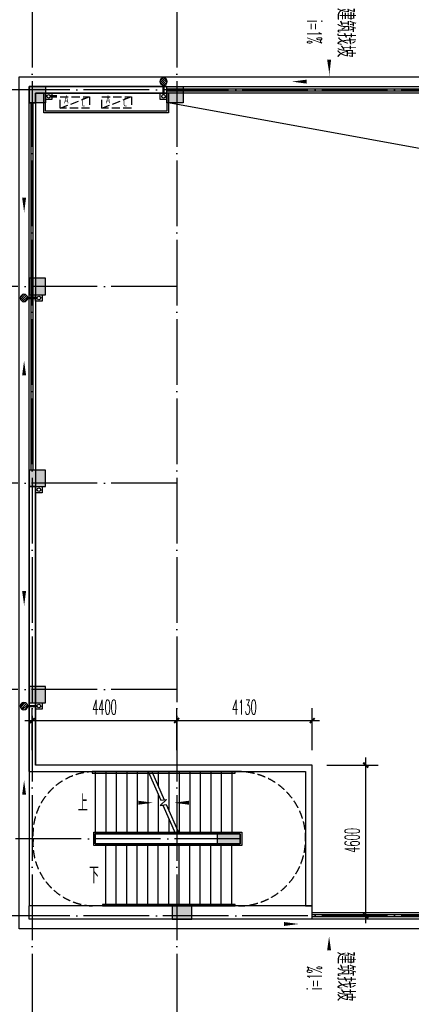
# Model space of a CAD drawing. Extents: x 1779708 to 7299578, y -1121471 to 88434.
# Tile 357 of 656: x 4721933 to 4733866, y -1050643 to -1020604. Entities that reach past the tile are written whole.
import ezdxf

# ---------------------------------------------------------------- set-up
doc = ezdxf.new("R2010")
doc.units = 0
doc.header["$LTSCALE"] = 1000
doc.header["$MEASUREMENT"] = 0
doc.linetypes.add('DASH', pattern=[0.35, 0.25, -0.1])
doc.linetypes.add('DOTE', pattern=[2.4200000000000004, 2, -0.2, 0.02, -0.2])
doc.layers.get('0').update_dxf_attribs({"linetype": 'CONTINUOUS'})
doc.layers.get('Defpoints').update_dxf_attribs({"linetype": 'CONTINUOUS'})
for name, color, linetype in [('11111111111111111111111111111', 50, 'DASH'), ('a-dims', 7, 'CONTINUOUS'), ('DIM_SYMB', 3, 'CONTINUOUS'), ('DIM_污水', 3, 'CONTINUOUS'), ('DOTE', 1, 'DOTE'), ('EQUIP_地漏', 7, 'CONTINUOUS'), ('P_PS_DIM', 1, 'CONTINUOUS'), ('PIPE-雨水', 4, 'CONTINUOUS'), ('PUB_DIM', 3, 'CONTINUOUS'), ('PUB_TEXT', 7, 'CONTINUOUS'), ('STAIR', 2, 'CONTINUOUS'), ('WALL', 255, 'CONTINUOUS'), ('修改', 6, 'CONTINUOUS'), ('墙柱', 2, 'CONTINUOUS'), ('室外构件', 4, 'CONTINUOUS'), ('栏杆', 6, 'CONTINUOUS'), ('空调机位表示', 70, 'CONTINUOUS'), ('立面线2', 30, 'CONTINUOUS')]:
    doc.layers.add(name, color=color, linetype=linetype)
doc.styles.add('_TCH_DIM', font='SIMPLEX.shx', dxfattribs={"width": 0.7, "bigfont": 'GBCBIG.shx'})
doc.styles.add('_TCH_DIM_T3', font='SIMPLEX.shx', dxfattribs={"width": 0.4941176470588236, "bigfont": 'GBCBIG.shx'})
doc.styles.get("Standard").update_dxf_attribs({"font": 'GBENOR', "bigfont": 'GBCBIG'})
doc.dimstyles.new('_TCH_ARCH&&150', dxfattribs={"dimtxt": 446.25, "dimasz": 150, "dimexe": 375, "dimexo": 450, "dimgap": 189.375, "dimtad": 1, "dimdec": 0, "dimzin": 0, "dimdsep": 46, "dimtxsty": '_TCH_DIM_T3', "dimblk": 'ARCHTICK', "dimcen": 0.09, "dimdle": 225, "dimclrt": 7, "dimazin": 2, "dimtfac": 1, "dimtdec": 0, "dimtix": 1, "dimtmove": 2, "dimatfit": 3, "dimfxl": 250, "dimtolj": 1, "dimtzin": 0, "dimarcsym": 0})

# ---------------------------------------------------------------- blocks, each defined once
blk = doc.blocks.new('A$C159220C3')
at = {"layer": 'DOTE'}
for p, q in [((30000.00018952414, 149200.0015517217), (30000.00018952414, 7200.001551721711)), ((34400.00018952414, 149200.0015517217), (34400.00018952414, 7200.001551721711)), ((86800.00018952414, 47300.00155172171), (7200.000189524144, 47300.00155172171)), ((34400.00018952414, 41300.00155172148), (7200.000189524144, 41300.00155172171)), ((34400.00018952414, 35300.00155172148), (7200.000189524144, 35300.00155172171)), ((34400.00018952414, 29000.00155172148), (7200.000189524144, 29000.00155172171)), ((36330.00018952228, 24450.00155172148), (7200.000189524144, 24450.00155172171)), ((86800.00018952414, 22100.00155172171), (7200.000189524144, 22100.00155172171))]:
    blk.add_line(p, q, dxfattribs=at)
blk = doc.blocks.new('A$C606A0922')
at = {"layer": '墙柱'}
h = blk.add_hatch(color=256, dxfattribs=at)
h.paths.add_polyline_path([(24950.00033251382, 86999.99926897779), (25450.00033251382, 86999.99926897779), (25450.00033251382, 87499.99926897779), (24950.00033251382, 87499.99926897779)])
h.paths.add_polyline_path([(66900.00033251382, 125199.9992689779), (67500.00033251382, 125199.9992689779), (67500.00033251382, 124599.9992689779), (66900.00033251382, 124599.9992689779)])
h.paths.add_polyline_path([(16600.00033251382, 125199.9992689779), (17100.00033251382, 125199.9992689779), (17100.00033251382, 124699.9992689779), (16600.00033251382, 124699.9992689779)])
h.paths.add_polyline_path([(27130.00033251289, 122899.9992689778), (27130.00033251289, 122599.9992689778), (26430.00033251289, 122599.9992689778), (26430.00033251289, 122899.9992689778)])
h.paths.add_polyline_path([(54500.00033251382, 137999.9992689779), (55000.00033251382, 137999.9992689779), (55000.00033251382, 137499.9992689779), (54500.00033251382, 137499.9992689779)])
h.paths.add_polyline_path([(16600.00033251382, 86999.99926897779), (17100.00033251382, 86999.99926897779), (17100.00033251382, 87499.99926897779), (16600.00033251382, 87499.99926897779)])
h.paths.add_polyline_path([(42000.00033251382, 96299.99926897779), (42500.00033251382, 96299.99926897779), (42500.00033251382, 96799.99926897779), (42000.00033251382, 96799.99926897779)])
h.paths.add_polyline_path([(58500.00033251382, 105099.9992689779), (59000.00033251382, 105099.9992689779), (59000.00033251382, 105599.9992689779), (58500.00033251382, 105599.9992689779)])
h.paths.add_polyline_path([(13000.00033251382, 93249.99926897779), (13500.00033251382, 93249.99926897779), (13500.00033251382, 93749.99926897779), (13000.00033251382, 93749.99926897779)])
h.paths.add_polyline_path([(66700.00033251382, 100899.9992689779), (67200.00033251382, 100899.9992689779), (67200.00033251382, 101399.9992689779), (66700.00033251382, 101399.9992689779)])
h.paths.add_polyline_path([(20700.00033251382, 118599.9992689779), (21200.00033251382, 118599.9992689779), (21200.00033251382, 118099.9992689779), (20700.00033251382, 118099.9992689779)])
h.paths.add_polyline_path([(20700.00033251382, 111999.9992689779), (21200.00033251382, 111999.9992689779), (21200.00033251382, 111499.9992689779), (20700.00033251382, 111499.9992689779)])
h.paths.add_polyline_path([(13000.00033251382, 106149.9992689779), (13500.00033251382, 106149.9992689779), (13500.00033251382, 105649.9992689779), (13000.00033251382, 105649.9992689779)])
h.paths.add_polyline_path([(20700.00033251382, 99799.9992689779), (21200.00033251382, 99799.9992689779), (21200.00033251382, 100299.9992689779), (20700.00033251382, 100299.9992689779)])
h.paths.add_polyline_path([(13000.00033251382, 86999.99926897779), (13500.00033251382, 86999.99926897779), (13500.00033251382, 87499.99926897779), (13000.00033251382, 87499.99926897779)])
h.paths.add_polyline_path([(74900.00033251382, 125199.9992689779), (75600.00033269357, 125199.9992689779), (75600.00033269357, 124599.9992689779), (74900.00033251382, 124599.9992689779)])
h.paths.add_polyline_path([(54900.00033251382, 113499.9992689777), (54400.00033251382, 113499.9992689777), (54400.00033251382, 112999.9992689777), (54900.00033251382, 112999.9992689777)])
h.paths.add_polyline_path([(74900.00033251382, 96299.9992689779), (75600.00033251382, 96299.9992689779), (75600.00033251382, 96799.9992689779), (74900.00033251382, 96799.9992689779)])
h.paths.add_polyline_path([(500.0003325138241, 93249.9992689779), (1000.000332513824, 93249.9992689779), (1000.000332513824, 93749.9992689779), (500.0003325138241, 93749.9992689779)])
h.paths.add_polyline_path([(500.0003325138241, 106149.9992689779), (1000.000332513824, 106149.9992689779), (1000.000332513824, 105649.9992689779), (500.0003325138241, 105649.9992689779)])
h.paths.add_polyline_path([(8400.000332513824, 125199.9992689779), (8900.000332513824, 125199.9992689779), (8900.000332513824, 124699.9992689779), (8400.000332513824, 124699.9992689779)])
h.paths.add_polyline_path([(66900.00033251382, 113599.9992689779), (67500.00033251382, 113599.9992689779), (67500.00033251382, 112999.9992689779), (66900.00033251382, 112999.9992689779)])
h.paths.add_polyline_path([(74900.00033251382, 112999.9992689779), (75600.00033251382, 112999.9992689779), (75600.00033251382, 113599.9992689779), (74900.00033251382, 113599.9992689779)])
h.paths.add_polyline_path([(58500.00033251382, 112999.9992689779), (59100.00033251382, 112999.9992689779), (59100.00033251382, 113599.9992689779), (58500.00033251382, 113599.9992689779)])
h.paths.add_polyline_path([(66700.00033251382, 105099.9992689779), (67200.00033251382, 105099.9992689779), (67200.00033251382, 105599.9992689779), (66700.00033251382, 105599.9992689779)])
h.paths.add_polyline_path([(54400.00033251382, 105099.9992689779), (54900.00033251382, 105099.9992689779), (54900.00033251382, 105599.9992689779), (54400.00033251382, 105599.9992689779)])
h.paths.add_polyline_path([(50150.00033251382, 125199.9992689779), (50650.00033251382, 125199.9992689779), (50650.00033251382, 124699.9992689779), (50150.00033251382, 124699.9992689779)])
h.paths.add_polyline_path([(46200.00033251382, 86999.99926897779), (46700.00033251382, 86999.99926897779), (46700.00033251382, 87499.99926897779), (46200.00033251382, 87499.99926897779)])
h.paths.add_polyline_path([(42500.00033251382, 99799.9992689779), (42000.00033251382, 99799.9992689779), (42000.00033251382, 100299.9992689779), (42500.00033251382, 100299.9992689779)])
h.paths.add_polyline_path([(42500.00033251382, 86999.99926897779), (42000.00033251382, 86999.99926897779), (42000.00033251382, 87499.99926897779), (42500.00033251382, 87499.99926897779)])
h.paths.add_polyline_path([(24900.00033251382, 99799.9992689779), (25400.00033251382, 99799.9992689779), (25400.00033251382, 100299.9992689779), (24900.00033251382, 100299.9992689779)])
h.paths.add_polyline_path([(20700.00033251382, 106149.9992689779), (21200.00033251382, 106149.9992689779), (21200.00033251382, 105649.9992689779), (20700.00033251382, 105649.9992689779)])
h.paths.add_polyline_path([(13000.00033251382, 100299.9992689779), (13500.00033251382, 100299.9992689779), (13500.00033251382, 99799.9992689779), (13000.00033251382, 99799.9992689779)])
h.paths.add_polyline_path([(16600.00033251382, 111999.9992689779), (17100.00033251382, 111999.9992689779), (17100.00033251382, 111499.9992689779), (16600.00033251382, 111499.9992689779)])
h.paths.add_polyline_path([(8200.000332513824, 111999.9992689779), (8700.000332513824, 111999.9992689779), (8700.000332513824, 111499.9992689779), (8200.000332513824, 111499.9992689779)])
h.paths.add_polyline_path([(500.0003325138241, 111999.9995791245), (1000.000332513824, 111999.9995791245), (1000.000332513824, 111499.9995791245), (500.0003325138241, 111499.9995791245)])
h.paths.add_polyline_path([(16600.00033251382, 118599.9992689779), (17100.00033251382, 118599.9992689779), (17100.00033251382, 118099.9992689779), (16600.00033251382, 118099.9992689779)])
h.paths.add_polyline_path([(8400.000332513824, 118699.9992689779), (8900.000332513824, 118699.9992689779), (8900.000332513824, 118099.9992689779), (8400.000332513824, 118099.9992689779)])
h.paths.add_polyline_path([(74900.00033251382, 99499.9992689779), (75600.00033251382, 99499.9992689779), (75600.00033251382, 99999.9992689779), (74900.00033251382, 99999.9992689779)])
h.paths.add_polyline_path([(75100.00033251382, 86999.99926897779), (75600.00033251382, 86999.99926897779), (75600.00033251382, 87499.99926897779), (75100.00033251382, 87499.99926897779)])
h.paths.add_polyline_path([(66900.00033251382, 96199.9992689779), (67500.00033251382, 96199.9992689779), (67500.00033251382, 96799.9992689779), (66900.00033251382, 96799.9992689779)])
h.paths.add_polyline_path([(66950.00033251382, 86999.99926897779), (67450.00033251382, 86999.99926897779), (67450.00033251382, 87499.99926897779), (66950.00033251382, 87499.99926897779)])
h.paths.add_polyline_path([(58500.00033251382, 96199.9992689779), (59100.00033251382, 96199.9992689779), (59100.00033251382, 96799.9992689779), (58500.00033251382, 96799.9992689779)])
h.paths.add_polyline_path([(58550.00033251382, 86999.99926897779), (59050.00033251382, 86999.99926897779), (59050.00033251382, 87499.99926897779), (58550.00033251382, 87499.99926897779)])
h.paths.add_polyline_path([(50150.00033251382, 99799.9992689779), (50650.00033251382, 99799.9992689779), (50650.00033251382, 100299.9992689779), (50150.00033251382, 100299.9992689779)])
h.paths.add_polyline_path([(50150.00033251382, 96299.9992689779), (50650.00033251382, 96299.9992689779), (50650.00033251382, 96799.9992689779), (50150.00033251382, 96799.9992689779)])
h.paths.add_polyline_path([(50150.00033251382, 86999.99926897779), (50650.00033251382, 86999.99926897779), (50650.00033251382, 87499.99926897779), (50150.00033251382, 87499.99926897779)])
h.paths.add_polyline_path([(33100.00033251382, 99799.99926897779), (33600.00033251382, 99799.99926897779), (33600.00033251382, 100299.9992689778), (33100.00033251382, 100299.9992689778)])
h.paths.add_polyline_path([(33100.00033251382, 96299.99926897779), (33600.00033251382, 96299.99926897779), (33600.00033251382, 96799.99926897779), (33100.00033251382, 96799.99926897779)])
h.paths.add_polyline_path([(24900.00033251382, 96299.9992689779), (25400.00033251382, 96299.9992689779), (25400.00033251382, 96799.9992689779), (24900.00033251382, 96799.9992689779)])
h.paths.add_polyline_path([(500.0003325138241, 99799.9992689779), (1000.000332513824, 99799.9992689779), (1000.000332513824, 100299.9992689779), (500.0003325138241, 100299.9992689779)])
h.paths.add_polyline_path([(16600.00033251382, 96299.9992689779), (17100.00033251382, 96299.9992689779), (17100.00033251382, 96799.9992689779), (16600.00033251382, 96799.9992689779)])
h.paths.add_polyline_path([(33100.00033251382, 86999.99926897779), (33600.00033251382, 86999.99926897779), (33600.00033251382, 87499.99926897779), (33100.00033251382, 87499.99926897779)])
h.paths.add_polyline_path([(500.0003325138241, 86999.9992689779), (1000.000332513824, 86999.9992689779), (1000.000332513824, 87499.9992689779), (500.0003325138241, 87499.9992689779)])
h.paths.add_polyline_path([(74900.00033251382, 128699.9992689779), (75600.00033251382, 128699.9992689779), (75600.00033251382, 128199.9992689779), (74900.00033251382, 128199.9992689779)])
h.paths.add_polyline_path([(74900.00033251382, 137999.999268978), (75600.00033251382, 137999.999268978), (75600.00033251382, 137499.999268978), (74900.00033251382, 137499.999268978)])
h.paths.add_polyline_path([(66950.00033251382, 128699.9992689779), (67450.00033251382, 128699.9992689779), (67450.00033251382, 128199.9992689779), (66950.00033251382, 128199.9992689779)])
h.paths.add_polyline_path([(66950.00033251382, 137999.9992689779), (67450.00033251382, 137999.9992689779), (67450.00033251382, 137499.9992689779), (66950.00033251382, 137499.9992689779)])
h.paths.add_polyline_path([(58500.00033251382, 125199.9992689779), (59100.00033251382, 125199.9992689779), (59100.00033251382, 124599.9992689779), (58500.00033251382, 124599.9992689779)])
h.paths.add_polyline_path([(58550.00033251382, 128699.9992689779), (59050.00033251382, 128699.9992689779), (59050.00033251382, 128199.9992689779), (58550.00033251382, 128199.9992689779)])
h.paths.add_polyline_path([(58550.00033251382, 137999.9992689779), (59050.00033251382, 137999.9992689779), (59050.00033251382, 137499.9992689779), (58550.00033251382, 137499.9992689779)])
h.paths.add_polyline_path([(50150.00033251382, 128699.9992689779), (50650.00033251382, 128699.9992689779), (50650.00033251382, 128199.9992689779), (50150.00033251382, 128199.9992689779)])
h.paths.add_polyline_path([(50150.00033251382, 137999.9992689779), (50650.00033251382, 137999.9992689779), (50650.00033251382, 137499.9992689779), (50150.00033251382, 137499.9992689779)])
h.paths.add_polyline_path([(42000.00033251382, 125199.999268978), (42500.00033251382, 125199.999268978), (42500.00033251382, 124699.999268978), (42000.00033251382, 124699.999268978)])
h.paths.add_polyline_path([(42000.00033251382, 128699.999268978), (42500.00033251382, 128699.999268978), (42500.00033251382, 128199.999268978), (42000.00033251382, 128199.999268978)])
h.paths.add_polyline_path([(33100.00033251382, 125199.9992689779), (33600.00033251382, 125199.9992689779), (33600.00033251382, 124699.9992689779), (33100.00033251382, 124699.9992689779)])
h.paths.add_polyline_path([(25060.00033251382, 125199.9992689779), (25660.00033251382, 125199.9992689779), (25660.00033251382, 124799.9992689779), (25060.00033251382, 124799.9992689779)])
h.paths.add_polyline_path([(33100.00033251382, 128699.9992689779), (33600.00033251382, 128699.9992689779), (33600.00033251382, 128199.9992689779), (33100.00033251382, 128199.9992689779)])
h.paths.add_polyline_path([(24950.00033251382, 128699.9992689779), (25450.00033251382, 128699.9992689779), (25450.00033251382, 128199.9992689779), (24950.00033251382, 128199.9992689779)])
h.paths.add_polyline_path([(0.0003325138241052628, 125499.9992689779), (700.0003325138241, 125499.9992689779), (700.0003325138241, 124999.9992689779), (0.0003325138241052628, 124999.9992689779)])
h.paths.add_polyline_path([(0.0003325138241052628, 128699.9992689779), (700.0003325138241, 128699.9992689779), (700.0003325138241, 128199.9992689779), (0.0003325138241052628, 128199.9992689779)])
h.paths.add_polyline_path([(8150.000332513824, 128699.9992689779), (8650.000332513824, 128699.9992689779), (8650.000332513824, 128199.9992689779), (8150.000332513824, 128199.9992689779)])
h.paths.add_polyline_path([(16550.00033251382, 128699.9992689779), (17050.00033251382, 128699.9992689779), (17050.00033251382, 128199.9992689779), (16550.00033251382, 128199.9992689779)])
h.paths.add_polyline_path([(42000.00033251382, 137999.9992689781), (42500.00033251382, 137999.9992689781), (42500.00033251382, 137499.9992689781), (42000.00033251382, 137499.9992689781)])
h.paths.add_polyline_path([(33100.00033251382, 137999.999268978), (33600.00033251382, 137999.999268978), (33600.00033251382, 137499.999268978), (33100.00033251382, 137499.999268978)])
h.paths.add_polyline_path([(24950.00033251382, 137999.999268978), (25450.00033251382, 137999.999268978), (25450.00033251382, 137499.999268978), (24950.00033251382, 137499.999268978)])
h.paths.add_polyline_path([(16550.00033251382, 137999.9992689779), (17050.00033251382, 137999.9992689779), (17050.00033251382, 137499.9992689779), (16550.00033251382, 137499.9992689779)])
h.paths.add_polyline_path([(8150.000332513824, 137999.9992689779), (8650.000332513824, 137999.9992689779), (8650.000332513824, 137499.9992689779), (8150.000332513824, 137499.9992689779)])
h.paths.add_polyline_path([(0.0003325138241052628, 137999.9992689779), (500.0003325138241, 137999.9992689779), (500.0003325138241, 137499.9992689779), (0.0003325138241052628, 137499.9992689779)])
h.paths.add_polyline_path([(24950.00033251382, 50999.99926894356), (25450.00033251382, 50999.99926894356), (25450.00033251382, 50499.99926894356), (24950.00033251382, 50499.99926894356)])
h.paths.add_polyline_path([(66900.00033251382, 12799.99926894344), (67500.00033251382, 12799.99926894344), (67500.00033251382, 13399.99926894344), (66900.00033251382, 13399.99926894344)])
h.paths.add_polyline_path([(16600.00033251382, 12799.99926894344), (17100.00033251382, 12799.99926894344), (17100.00033251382, 13299.99926894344), (16600.00033251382, 13299.99926894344)])
h.paths.add_polyline_path([(27130.00033251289, 15099.99926894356), (27130.00033251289, 15399.99926894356), (26430.00033251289, 15399.99926894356), (26430.00033251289, 15099.99926894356)])
h.paths.add_polyline_path([(54500.00033251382, -0.0007310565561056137), (55000.00033251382, -0.0007310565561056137), (55000.00033251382, 499.9992689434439), (54500.00033251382, 499.9992689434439)])
h.paths.add_polyline_path([(16600.00033251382, 50999.99926894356), (17100.00033251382, 50999.99926894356), (17100.00033251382, 50499.99926894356), (16600.00033251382, 50499.99926894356)])
h.paths.add_polyline_path([(42000.00033251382, 41699.99926894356), (42500.00033251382, 41699.99926894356), (42500.00033251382, 41199.99926894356), (42000.00033251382, 41199.99926894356)])
h.paths.add_polyline_path([(58500.00033251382, 32899.99926894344), (59000.00033251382, 32899.99926894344), (59000.00033251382, 32399.99926894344), (58500.00033251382, 32399.99926894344)])
h.paths.add_polyline_path([(13000.00033251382, 44749.99926894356), (13500.00033251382, 44749.99926894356), (13500.00033251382, 44249.99926894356), (13000.00033251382, 44249.99926894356)])
h.paths.add_polyline_path([(66700.00033251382, 37099.99926894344), (67200.00033251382, 37099.99926894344), (67200.00033251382, 36599.99926894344), (66700.00033251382, 36599.99926894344)])
h.paths.add_polyline_path([(20700.00033251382, 19399.99926894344), (21200.00033251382, 19399.99926894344), (21200.00033251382, 19899.99926894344), (20700.00033251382, 19899.99926894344)])
h.paths.add_polyline_path([(20700.00033251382, 25999.99926894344), (21200.00033251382, 25999.99926894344), (21200.00033251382, 26499.99926894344), (20700.00033251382, 26499.99926894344)])
h.paths.add_polyline_path([(13000.00033251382, 31849.99926894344), (13500.00033251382, 31849.99926894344), (13500.00033251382, 32349.99926894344), (13000.00033251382, 32349.99926894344)])
h.paths.add_polyline_path([(20700.00033251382, 38199.99926894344), (21200.00033251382, 38199.99926894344), (21200.00033251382, 37699.99926894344), (20700.00033251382, 37699.99926894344)])
h.paths.add_polyline_path([(13000.00033251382, 50999.99926894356), (13500.00033251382, 50999.99926894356), (13500.00033251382, 50499.99926894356), (13000.00033251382, 50499.99926894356)])
h.paths.add_polyline_path([(74900.00033251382, 12799.99926894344), (75600.00033251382, 12799.99926894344), (75600.00033251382, 13399.99926894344), (74900.00033251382, 13399.99926894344)])
h.paths.add_polyline_path([(54900.00033251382, 24499.99926894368), (54400.00033251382, 24499.99926894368), (54400.00033251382, 24999.99926894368), (54900.00033251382, 24999.99926894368)])
h.paths.add_polyline_path([(74900.00033251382, 41699.99926894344), (75600.00033251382, 41699.99926894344), (75600.00033251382, 41199.99926894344), (74900.00033251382, 41199.99926894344)])
h.paths.add_polyline_path([(500.0003325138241, 44749.99926894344), (1000.000332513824, 44749.99926894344), (1000.000332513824, 44249.99926894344), (500.0003325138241, 44249.99926894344)])
h.paths.add_polyline_path([(500.0003325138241, 31849.99926894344), (1000.000332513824, 31849.99926894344), (1000.000332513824, 32349.99926894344), (500.0003325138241, 32349.99926894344)])
h.paths.add_polyline_path([(8400.000332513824, 12799.99926894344), (8900.000332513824, 12799.99926894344), (8900.000332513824, 13299.99926894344), (8400.000332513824, 13299.99926894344)])
h.paths.add_polyline_path([(66900.00033251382, 24399.99926894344), (67500.00033251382, 24399.99926894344), (67500.00033251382, 24999.99926894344), (66900.00033251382, 24999.99926894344)])
h.paths.add_polyline_path([(74900.00033251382, 24999.99926894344), (75600.00033251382, 24999.99926894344), (75600.00033251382, 24399.99926894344), (74900.00033251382, 24399.99926894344)])
h.paths.add_polyline_path([(58500.00033251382, 24999.99926894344), (59100.00033251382, 24999.99926894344), (59100.00033251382, 24399.99926894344), (58500.00033251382, 24399.99926894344)])
h.paths.add_polyline_path([(66700.00033251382, 32899.99926894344), (67200.00033251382, 32899.99926894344), (67200.00033251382, 32399.99926894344), (66700.00033251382, 32399.99926894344)])
h.paths.add_polyline_path([(54400.00033251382, 32899.99926894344), (54900.00033251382, 32899.99926894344), (54900.00033251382, 32399.99926894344), (54400.00033251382, 32399.99926894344)])
h.paths.add_polyline_path([(50150.00033251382, 12799.99926894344), (50650.00033251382, 12799.99926894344), (50650.00033251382, 13299.99926894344), (50150.00033251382, 13299.99926894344)])
h.paths.add_polyline_path([(46200.00033251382, 50999.99926894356), (46700.00033251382, 50999.99926894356), (46700.00033251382, 50499.99926894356), (46200.00033251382, 50499.99926894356)])
h.paths.add_polyline_path([(42500.00033251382, 38199.99926894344), (42000.00033251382, 38199.99926894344), (42000.00033251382, 37699.99926894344), (42500.00033251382, 37699.99926894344)])
h.paths.add_polyline_path([(42500.00033251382, 50999.99926894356), (42000.00033251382, 50999.99926894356), (42000.00033251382, 50499.99926894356), (42500.00033251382, 50499.99926894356)])
h.paths.add_polyline_path([(24900.00033251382, 38199.99926894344), (25400.00033251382, 38199.99926894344), (25400.00033251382, 37699.99926894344), (24900.00033251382, 37699.99926894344)])
h.paths.add_polyline_path([(20700.00033251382, 31849.99926894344), (21200.00033251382, 31849.99926894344), (21200.00033251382, 32349.99926894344), (20700.00033251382, 32349.99926894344)])
h.paths.add_polyline_path([(13000.00033251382, 37699.99926894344), (13500.00033251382, 37699.99926894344), (13500.00033251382, 38199.99926894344), (13000.00033251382, 38199.99926894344)])
h.paths.add_polyline_path([(16600.00033251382, 25999.99926894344), (17100.00033251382, 25999.99926894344), (17100.00033251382, 26499.99926894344), (16600.00033251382, 26499.99926894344)])
h.paths.add_polyline_path([(8200.000332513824, 25999.99926894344), (8700.000332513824, 25999.99926894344), (8700.000332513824, 26499.99926894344), (8200.000332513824, 26499.99926894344)])
h.paths.add_polyline_path([(500.0003325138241, 25999.99895879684), (1000.000332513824, 25999.99895879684), (1000.000332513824, 26499.99895879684), (500.0003325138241, 26499.99895879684)])
h.paths.add_polyline_path([(16600.00033251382, 19399.99926894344), (17100.00033251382, 19399.99926894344), (17100.00033251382, 19899.99926894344), (16600.00033251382, 19899.99926894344)])
h.paths.add_polyline_path([(8400.000332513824, 19299.99926894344), (8900.000332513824, 19299.99926894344), (8900.000332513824, 19899.99926894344), (8400.000332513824, 19899.99926894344)])
h.paths.add_polyline_path([(74900.00033251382, 38499.99926894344), (75600.00033251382, 38499.99926894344), (75600.00033251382, 37999.99926894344), (74900.00033251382, 37999.99926894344)])
h.paths.add_polyline_path([(75100.00033251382, 50999.99926894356), (75600.00033251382, 50999.99926894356), (75600.00033251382, 50499.99926894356), (75100.00033251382, 50499.99926894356)])
h.paths.add_polyline_path([(66900.00033251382, 41799.99926894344), (67500.00033251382, 41799.99926894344), (67500.00033251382, 41199.99926894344), (66900.00033251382, 41199.99926894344)])
h.paths.add_polyline_path([(66950.00033251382, 50999.99926894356), (67450.00033251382, 50999.99926894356), (67450.00033251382, 50499.99926894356), (66950.00033251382, 50499.99926894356)])
h.paths.add_polyline_path([(58500.00033251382, 41799.99926894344), (59100.00033251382, 41799.99926894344), (59100.00033251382, 41199.99926894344), (58500.00033251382, 41199.99926894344)])
h.paths.add_polyline_path([(58550.00033251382, 50999.99926894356), (59050.00033251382, 50999.99926894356), (59050.00033251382, 50499.99926894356), (58550.00033251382, 50499.99926894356)])
h.paths.add_polyline_path([(50150.00033251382, 38199.99926894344), (50650.00033251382, 38199.99926894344), (50650.00033251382, 37699.99926894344), (50150.00033251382, 37699.99926894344)])
h.paths.add_polyline_path([(50150.00033251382, 41699.99926894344), (50650.00033251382, 41699.99926894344), (50650.00033251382, 41199.99926894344), (50150.00033251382, 41199.99926894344)])
h.paths.add_polyline_path([(50150.00033251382, 50999.99926894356), (50650.00033251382, 50999.99926894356), (50650.00033251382, 50499.99926894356), (50150.00033251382, 50499.99926894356)])
h.paths.add_polyline_path([(33100.00033251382, 38199.99926894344), (33600.00033251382, 38199.99926894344), (33600.00033251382, 37699.99926894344), (33100.00033251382, 37699.99926894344)])
h.paths.add_polyline_path([(33100.00033251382, 41699.99926894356), (33600.00033251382, 41699.99926894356), (33600.00033251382, 41199.99926894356), (33100.00033251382, 41199.99926894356)])
h.paths.add_polyline_path([(24900.00033251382, 41699.99926894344), (25400.00033251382, 41699.99926894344), (25400.00033251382, 41199.99926894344), (24900.00033251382, 41199.99926894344)])
h.paths.add_polyline_path([(500.0003325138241, 38199.99926894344), (1000.000332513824, 38199.99926894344), (1000.000332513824, 37699.99926894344), (500.0003325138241, 37699.99926894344)])
h.paths.add_polyline_path([(16600.00033251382, 41699.99926894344), (17100.00033251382, 41699.99926894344), (17100.00033251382, 41199.99926894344), (16600.00033251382, 41199.99926894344)])
h.paths.add_polyline_path([(33100.00033251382, 50999.99926894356), (33600.00033251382, 50999.99926894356), (33600.00033251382, 50499.99926894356), (33100.00033251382, 50499.99926894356)])
h.paths.add_polyline_path([(500.0003325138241, 50999.99926894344), (1000.000332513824, 50999.99926894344), (1000.000332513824, 50499.99926894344), (500.0003325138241, 50499.99926894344)])
h.paths.add_polyline_path([(74900.00033251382, 9299.999268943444), (75600.00033251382, 9299.999268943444), (75600.00033251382, 9799.999268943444), (74900.00033251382, 9799.999268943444)])
h.paths.add_polyline_path([(74900.00033251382, -0.0007310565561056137), (75600.00033251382, -0.0007310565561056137), (75600.00033251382, 499.9992689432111), (74900.00033251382, 499.9992689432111)])
h.paths.add_polyline_path([(66950.00033251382, 9299.999268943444), (67450.00033251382, 9299.999268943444), (67450.00033251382, 9799.999268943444), (66950.00033251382, 9799.999268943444)])
h.paths.add_polyline_path([(66950.00033251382, -0.0007310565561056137), (67450.00033251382, -0.0007310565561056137), (67450.00033251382, 499.9992689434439), (66950.00033251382, 499.9992689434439)])
h.paths.add_polyline_path([(58500.00033251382, 12799.99926894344), (59100.00033251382, 12799.99926894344), (59100.00033251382, 13399.99926894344), (58500.00033251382, 13399.99926894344)])
h.paths.add_polyline_path([(58550.00033251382, 9299.999268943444), (59050.00033251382, 9299.999268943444), (59050.00033251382, 9799.999268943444), (58550.00033251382, 9799.999268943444)])
h.paths.add_polyline_path([(58550.00033251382, -0.0007310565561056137), (59050.00033251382, -0.0007310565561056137), (59050.00033251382, 499.9992689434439), (58550.00033251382, 499.9992689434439)])
h.paths.add_polyline_path([(50150.00033251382, 9299.999268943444), (50650.00033251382, 9299.999268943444), (50650.00033251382, 9799.999268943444), (50150.00033251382, 9799.999268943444)])
h.paths.add_polyline_path([(50150.00033251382, -0.0007310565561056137), (50650.00033251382, -0.0007310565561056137), (50650.00033251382, 499.9992689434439), (50150.00033251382, 499.9992689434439)])
h.paths.add_polyline_path([(42000.00033251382, 12799.99926894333), (42500.00033251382, 12799.99926894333), (42500.00033251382, 13299.99926894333), (42000.00033251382, 13299.99926894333)])
h.paths.add_polyline_path([(42000.00033251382, 9299.999268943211), (42500.00033251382, 9299.999268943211), (42500.00033251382, 9799.999268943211), (42000.00033251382, 9799.999268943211)])
h.paths.add_polyline_path([(33100.00033251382, 12799.99926894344), (33600.00033251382, 12799.99926894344), (33600.00033251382, 13299.99926894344), (33100.00033251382, 13299.99926894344)])
h.paths.add_polyline_path([(25060.00033251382, 12799.99926894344), (25660.00033251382, 12799.99926894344), (25660.00033251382, 13199.99926894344), (25060.00033251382, 13199.99926894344)])
h.paths.add_polyline_path([(33100.00033251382, 9299.999268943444), (33600.00033251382, 9299.999268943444), (33600.00033251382, 9799.999268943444), (33100.00033251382, 9799.999268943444)])
h.paths.add_polyline_path([(24950.00033251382, 9299.999268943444), (25450.00033251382, 9299.999268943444), (25450.00033251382, 9799.999268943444), (24950.00033251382, 9799.999268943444)])
h.paths.add_polyline_path([(0.0003325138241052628, 12499.99926894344), (700.0003325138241, 12499.99926894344), (700.0003325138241, 12999.99926894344), (0.0003325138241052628, 12999.99926894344)])
h.paths.add_polyline_path([(0.0003325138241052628, 9299.999268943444), (700.0003325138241, 9299.999268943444), (700.0003325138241, 9799.999268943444), (0.0003325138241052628, 9799.999268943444)])
h.paths.add_polyline_path([(8150.000332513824, 9299.999268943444), (8650.000332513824, 9299.999268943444), (8650.000332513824, 9799.999268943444), (8150.000332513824, 9799.999268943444)])
h.paths.add_polyline_path([(16550.00033251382, 9299.999268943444), (17050.00033251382, 9299.999268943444), (17050.00033251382, 9799.999268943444), (16550.00033251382, 9799.999268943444)])
h.paths.add_polyline_path([(42000.00033251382, -0.0007310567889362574), (42500.00033251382, -0.0007310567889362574), (42500.00033251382, 499.9992689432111), (42000.00033251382, 499.9992689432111)])
h.paths.add_polyline_path([(33100.00033251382, -0.0007310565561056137), (33600.00033251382, -0.0007310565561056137), (33600.00033251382, 499.9992689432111), (33100.00033251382, 499.9992689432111)])
h.paths.add_polyline_path([(24950.00033251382, -0.0007310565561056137), (25450.00033251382, -0.0007310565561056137), (25450.00033251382, 499.9992689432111), (24950.00033251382, 499.9992689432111)])
h.paths.add_polyline_path([(16550.00033251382, -0.0007310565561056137), (17050.00033251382, -0.0007310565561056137), (17050.00033251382, 499.9992689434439), (16550.00033251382, 499.9992689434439)])
h.paths.add_polyline_path([(8150.000332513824, -0.0007310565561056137), (8650.000332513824, -0.0007310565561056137), (8650.000332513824, 499.9992689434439), (8150.000332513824, 499.9992689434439)])
h.paths.add_polyline_path([(0.0003325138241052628, -0.0007310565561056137), (500.0003325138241, -0.0007310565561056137), (500.0003325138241, 499.9992689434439), (0.0003325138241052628, 499.9992689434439)])
for points in [[(20700.00033251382, 38199.99926894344), (21200.00033251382, 38199.99926894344), (21200.00033251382, 37699.99926894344), (20700.00033251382, 37699.99926894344)], [(24900.00033251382, 38199.99926894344), (25400.00033251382, 38199.99926894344), (25400.00033251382, 37699.99926894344), (24900.00033251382, 37699.99926894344)], [(20700.00033251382, 31849.99926894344), (21200.00033251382, 31849.99926894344), (21200.00033251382, 32349.99926894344), (20700.00033251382, 32349.99926894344)], [(20700.00033251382, 25999.99926894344), (21200.00033251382, 25999.99926894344), (21200.00033251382, 26499.99926894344), (20700.00033251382, 26499.99926894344)], [(20700.00033251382, 19399.99926894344), (21200.00033251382, 19399.99926894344), (21200.00033251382, 19899.99926894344), (20700.00033251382, 19899.99926894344)], [(27130.00033251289, 15099.99926894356), (27130.00033251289, 15399.99926894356), (26430.00033251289, 15399.99926894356), (26430.00033251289, 15099.99926894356)], [(25060.00033251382, 12799.99926894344), (25660.00033251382, 12799.99926894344), (25660.00033251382, 13199.99926894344), (25060.00033251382, 13199.99926894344)]]:
    blk.add_lwpolyline(points, close=True, dxfattribs=at)
blk = doc.blocks.new('A$C46E9187A')
at = {"layer": '空调机位表示', "linetype": 'DASH'}
blk.add_lwpolyline([(0, 0), (0, 350), (900, 350), (900, 0)], close=True, dxfattribs=at)
blk.add_lwpolyline([(0, 0), (900, 350)], dxfattribs=at)
at = {"layer": '空调机位表示', "width": 0.6}
for s, p in [('A', (117.685775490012, 145.0239976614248)), ('C', (650.632941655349, 55.40967742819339))]:
    blk.add_text(s, height=250, dxfattribs=at).set_placement(p)
blk = doc.blocks.new('a1')
at = {"layer": '11111111111111111111111111111'}
for p, q in [((59121.95538733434, 49135.6092003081), (59121.95538733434, 48935.6092003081)), ((59321.95538733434, 49135.6092003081), (59121.95538733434, 49135.6092003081)), ((59321.95538733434, 48935.6092003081), (59321.95538733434, 49135.6092003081)), ((59121.95538733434, 48935.6092003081), (59321.95538733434, 48935.6092003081))]:
    blk.add_line(p, q, dxfattribs=at)
blk = doc.blocks.new('$TwtSys$00000141')
for p, q in [((-94.19606303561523, 7.672111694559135), (-10.08309029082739, 91.78508443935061)), ((-94.19606303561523, 7.672111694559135), (-10.08309029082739, 91.78508443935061)), ((-87.21916889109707, -35.05448014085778), (35.05448014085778, 87.21916889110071)), ((-87.21916889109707, -35.05448014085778), (35.05448014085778, 87.21916889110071)), ((-66.46803743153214, -66.46803743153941), (66.46803743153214, 66.46803743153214)), ((-66.46803743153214, -66.46803743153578), (66.46803743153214, 66.46803743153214)), ((-32.35611368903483, -87.061266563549), (87.58274635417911, 32.87759347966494)), ((-32.35611368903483, -87.061266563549), (87.58274635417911, 32.87759347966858)), ((11.43110768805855, -92.25951895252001), (92.2594807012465, -11.43114593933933)), ((11.43110768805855, -92.25951895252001), (92.2594807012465, -11.43114593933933))]:
    blk.add_line(p, q)
blk.add_circle((0, 0), 94)
blk.add_circle((0, 0), 94)
blk = doc.blocks.new('_ArchTick')
at = {"color": 0, "linetype": 'ByBlock', "const_width": 0.4}
blk.add_lwpolyline([(-0.5, -0.5), (0.5, 0.5)], dxfattribs=at)
blk = doc.blocks.new('*D6789')
at = {"layer": 'Defpoints', "color": 0, "transparency": 16777216}
for p in [(4730847.098466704, -1041987.016163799), (4726717.098467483, -1043343.315705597), (4730847.098466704, -1043343.315705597)]:
    blk.add_point(p, dxfattribs=at)
at = {"layer": 'PUB_DIM', "color": 0, "lineweight": -2, "transparency": 16777216}
for p, q in [((4726717.098467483, -1042893.315705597), (4726717.098467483, -1041612.016163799)), ((4730847.098466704, -1042893.315705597), (4730847.098466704, -1041612.016163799)), ((4726492.098467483, -1041987.016163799), (4731072.098466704, -1041987.016163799))]:
    blk.add_line(p, q, dxfattribs=at)
at = {"layer": 'PUB_DIM', "color": 0, "lineweight": -2, "transparency": 16777216, "xscale": 150, "yscale": 150, "zscale": 150, "rotation": 180}
blk.add_blockref('_ArchTick', (4726717.098467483, -1041987.016163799), dxfattribs=at)
at = {"layer": 'PUB_DIM', "color": 0, "lineweight": -2, "transparency": 16777216, "xscale": 150, "yscale": 150, "zscale": 150}
blk.add_blockref('_ArchTick', (4730847.098466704, -1041987.016163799), dxfattribs=at)
at = {"layer": 'PUB_DIM', "color": 7, "transparency": 16777216, "insert": (4728782.098467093, -1041574.516163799), "char_height": 446.25, "attachment_point": 5, "style": '_TCH_DIM_T3'}
blk.add_mtext('\\A1;4130', dxfattribs=at)
blk = doc.blocks.new('*D6790')
at = {"layer": 'Defpoints', "color": 0, "transparency": 16777216}
for p in [(4726717.098467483, -1041987.016163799), (4722317.098467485, -1043343.315705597), (4726717.098467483, -1043343.315705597)]:
    blk.add_point(p, dxfattribs=at)
at = {"layer": 'PUB_DIM', "color": 0, "lineweight": -2, "transparency": 16777216}
for p, q in [((4722317.098467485, -1042893.315705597), (4722317.098467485, -1041612.016163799)), ((4726717.098467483, -1042893.315705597), (4726717.098467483, -1041612.016163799)), ((4722092.098467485, -1041987.016163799), (4726942.098467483, -1041987.016163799))]:
    blk.add_line(p, q, dxfattribs=at)
at = {"layer": 'PUB_DIM', "color": 0, "lineweight": -2, "transparency": 16777216, "xscale": 150, "yscale": 150, "zscale": 150, "rotation": 180}
blk.add_blockref('_ArchTick', (4722317.098467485, -1041987.016163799), dxfattribs=at)
at = {"layer": 'PUB_DIM', "color": 0, "lineweight": -2, "transparency": 16777216, "xscale": 150, "yscale": 150, "zscale": 150}
blk.add_blockref('_ArchTick', (4726717.098467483, -1041987.016163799), dxfattribs=at)
at = {"layer": 'PUB_DIM', "color": 7, "transparency": 16777216, "insert": (4724517.098467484, -1041574.516163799), "char_height": 446.25, "attachment_point": 5, "style": '_TCH_DIM_T3'}
blk.add_mtext('\\A1;4400', dxfattribs=at)
blk = doc.blocks.new('*D6791')
at = {"layer": 'Defpoints', "color": 0, "transparency": 16777216}
for p in [(4730847.098466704, -1043343.315705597), (4732477.388683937, -1043343.315705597), (4730847.098466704, -1047943.31570563)]:
    blk.add_point(p, dxfattribs=at)
at = {"layer": 'PUB_DIM', "color": 0, "lineweight": -2, "transparency": 16777216}
for p, q in [((4732477.388683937, -1048168.31570563), (4732477.388683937, -1043118.315705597)), ((4731297.098466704, -1043343.315705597), (4732852.388683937, -1043343.315705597)), ((4731297.098466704, -1047943.31570563), (4732852.388683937, -1047943.31570563))]:
    blk.add_line(p, q, dxfattribs=at)
at = {"layer": 'PUB_DIM', "color": 0, "lineweight": -2, "transparency": 16777216, "xscale": 150, "yscale": 150, "zscale": 150}
for p, rotation in [((4732477.388683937, -1043343.315705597), 90), ((4732477.388683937, -1047943.31570563), 270)]:
    blk.add_blockref('_ArchTick', p, dxfattribs=dict(at, rotation=rotation))
at = {"layer": 'PUB_DIM', "color": 7, "transparency": 16777216, "insert": (4732064.888683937, -1045643.315705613), "char_height": 446.25, "attachment_point": 5, "rotation": 90, "style": '_TCH_DIM_T3'}
blk.add_mtext('\\A1;4600', dxfattribs=at)

msp = doc.modelspace()

# ---------------------------------------------------------------- linework, layer by layer
at = {"layer": 'DIM_SYMB'}
for points in [[(4731361.836870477, -1020193.084669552, 0, 0, 0), (4731361.836870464, -1022278.003974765, 0, 120, 0), (4731361.836870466, -1021828.003974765, 0, 0, 0)], [(4732309.887682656, -1022493.315705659, 0, 0, 0), (4730224.968377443, -1022493.315705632, 0, 120, 0), (4730674.968377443, -1022493.315705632, 0, 0, 0)], [(4722067.098467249, -1024400.616315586, 0, 0, 0), (4722067.098467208, -1026485.535620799, 0, 120, 0), (4722067.098467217, -1026035.535620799, 0, 0, 0)], [(4722067.098467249, -1033086.015095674, 0, 0, 0), (4722067.098467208, -1031001.095790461, 0, 120, 0), (4722067.098467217, -1031451.095790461, 0, 0, 0)], [(4722067.098467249, -1036400.616315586, 0, 0, 0), (4722067.098467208, -1038485.535620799, 0, 120, 0), (4722067.098467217, -1038035.535620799, 0, 0, 0)], [(4722067.098467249, -1045886.015095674, 0, 0, 0), (4722067.098467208, -1043801.095790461, 0, 120, 0), (4722067.098467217, -1044251.095790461, 0, 0, 0)], [(4724077.098467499, -1044493.315705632, 0, 0, 0), (4725997.098467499, -1044493.315705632, 0, 120, 0), (4725547.098467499, -1044493.315705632, 0, 0, 0)], [(4724397.098467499, -1046693.315705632, 0, 0, 0), (4729522.098467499, -1046693.315705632, 0, 0, 0), (4729522.098467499, -1044493.315705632, 0, 0, 0), (4726637.098467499, -1044493.315705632, 0, 120, 0), (4727087.098467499, -1044493.315705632, 0, 0, 0)], [(4728354.453337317, -1048193.315705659, 0, 0, 0), (4730439.37264253, -1048193.315705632, 0, 120, 0), (4729989.37264253, -1048193.315705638, 0, 0, 0)], [(4731361.836870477, -1050628.569888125, 0, 0, 0), (4731361.836870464, -1048543.650582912, 0, 120, 0), (4731361.836870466, -1048993.650582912, 0, 0, 0)]]:
    msp.add_lwpolyline(points, format="xyseb", dxfattribs=at)
at = {"layer": 'DIM_污水', "color": 7}
msp.add_circle((4722817.097571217, -1022941.389824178), 55, dxfattribs=at)
at = {"layer": 'DIM_污水', "color": 8}
for centre in [(4726317.098467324, -1022943.315650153), (4722517.097571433, -1029093.315650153), (4722517.097571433, -1041543.315650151)]:
    msp.add_circle(centre, 55, dxfattribs=at)
at = {"layer": 'DIM_污水', "color": 3}
msp.add_circle((4722517.097571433, -1034943.31570614), 55, dxfattribs=at)
at = {"layer": 'PIPE-雨水', "const_width": 75}
for points in [[(4726317.098467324, -1022888.315650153), (4726317.098467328, -1022601.508485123)], [(4722872.097571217, -1022941.389824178), (4723072.097571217, -1022941.389824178)], [(4722462.126467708, -1029095.098276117), (4722175.319302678, -1029095.098276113)], [(4722462.126467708, -1041545.098276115), (4722175.319302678, -1041545.098276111)]]:
    msp.add_lwpolyline(points, dxfattribs=at)
at = {"layer": 'STAIR'}
for p, q in [((4724237.098467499, -1043543.315705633), (4725846.51477453, -1043543.315705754)), ((4724237.098467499, -1043543.315705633), (4724237.098467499, -1045443.315705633)), ((4724557.098467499, -1043543.315705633), (4724557.098467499, -1045443.315705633)), ((4724877.098467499, -1043543.315705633), (4724877.098467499, -1045443.315705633)), ((4725197.098467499, -1043543.315705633), (4725197.098467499, -1045443.315705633)), ((4725517.098467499, -1043543.315705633), (4725517.098467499, -1045443.315705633)), ((4725837.098467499, -1043543.315705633), (4725837.098467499, -1045443.315705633)), ((4725846.514774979, -1043543.315705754), (4726229.88740842, -1044418.806094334)), ((4725955.682160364, -1043543.315705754), (4728397.098467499, -1043543.315705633)), ((4725955.682160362, -1043543.315705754), (4726332.237898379, -1044403.23866608)), ((4726157.098467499, -1043543.315705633), (4726157.098467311, -1044003.280830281)), ((4726477.098467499, -1043543.315705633), (4726477.098467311, -1044734.050059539)), ((4726797.098467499, -1043543.315705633), (4726797.098467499, -1045443.315705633)), ((4727117.098467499, -1043543.315705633), (4727117.098467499, -1045443.315705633)), ((4727437.098467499, -1043543.315705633), (4727437.098467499, -1045443.315705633)), ((4727757.098467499, -1043543.315705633), (4727757.098467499, -1045443.315705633)), ((4728077.098467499, -1043543.315705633), (4728077.098467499, -1045443.315705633)), ((4728397.098467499, -1043543.315705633), (4728397.098467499, -1045443.315705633)), ((4726157.098467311, -1044252.58135009), (4726157.098467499, -1045443.315705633)), ((4726406.290068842, -1044391.975396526), (4726211.664326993, -1044577.628468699)), ((4726229.88740842, -1044418.806094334), (4726406.290068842, -1044391.975396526)), ((4726211.664326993, -1044577.628468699), (4726396.304595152, -1044549.544824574)), ((4726293.954105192, -1044565.112252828), (4726678.514774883, -1045443.31570552)), ((4726396.304595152, -1044549.544824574), (4726787.682160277, -1045443.31570552)), ((4726477.098467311, -1044983.350578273), (4726477.098467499, -1045443.315705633)), ((4724237.098467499, -1045443.315705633), (4726678.5147756, -1045443.31570552)), ((4726787.682161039, -1045443.315705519), (4728397.098467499, -1045443.315705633)), ((4728397.098467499, -1045743.315705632), (4724557.098467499, -1045743.315705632)), ((4724557.098467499, -1047643.315705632), (4724557.098467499, -1045743.315705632)), ((4724877.098467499, -1047643.315705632), (4724877.098467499, -1045743.315705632)), ((4725197.098467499, -1047643.315705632), (4725197.098467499, -1045743.315705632)), ((4725517.098467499, -1047643.315705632), (4725517.098467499, -1045743.315705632)), ((4725837.098467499, -1047643.315705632), (4725837.098467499, -1045743.315705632)), ((4726157.098467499, -1047643.315705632), (4726157.098467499, -1045743.315705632)), ((4726477.098467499, -1047643.315705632), (4726477.098467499, -1045743.315705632)), ((4726797.098467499, -1047643.315705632), (4726797.098467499, -1045743.315705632)), ((4727117.098467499, -1047643.315705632), (4727117.098467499, -1045743.315705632)), ((4727437.098467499, -1047643.315705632), (4727437.098467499, -1045743.315705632)), ((4727757.098467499, -1047643.315705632), (4727757.098467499, -1045743.315705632)), ((4728077.098467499, -1047643.315705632), (4728077.098467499, -1045743.315705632)), ((4728397.098467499, -1047643.315705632), (4728397.098467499, -1045743.315705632)), ((4728397.098467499, -1047643.315705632), (4724557.098467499, -1047643.315705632))]:
    msp.add_line(p, q, dxfattribs=at)
at = {"layer": 'STAIR', "linetype": 'DASH'}
msp.add_line((4728597.098467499, -1043543.315706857), (4728497.098467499, -1043543.315706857), dxfattribs=at)
at = {"layer": 'STAIR'}
for points in [[(4724557.098467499, -1043543.315705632), (4724137.098467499, -1043543.315705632), (4724137.098467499, -1043593.315705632), (4728397.098467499, -1043593.315705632), (4728497.098467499, -1043593.315705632), (4728497.098467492, -1043543.315706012)], [(4728697.098467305, -1045793.315705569), (4724187.098467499, -1045793.315705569), (4724187.098467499, -1045393.315705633), (4728697.098467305, -1045393.315705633)], [(4728647.098467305, -1045743.315705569), (4724237.098467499, -1045743.315705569), (4724237.098467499, -1045443.315705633), (4728647.098467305, -1045443.315705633)], [(4724557.098467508, -1047593.315705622), (4724457.098467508, -1047593.315705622), (4724457.098467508, -1047643.315705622), (4728397.098467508, -1047643.315705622), (4728497.098467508, -1047643.315705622), (4728497.098467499, -1047593.315706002)]]:
    msp.add_lwpolyline(points, close=True, dxfattribs=at)
at = {"layer": 'STAIR', "linetype": 'DASH'}
for centre, radius, start, end in [((4724237.098467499, -1045443.315705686), 1899.999998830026, 90, 184.5280630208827), ((4728597.216882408, -1045593.434120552), 2050.118417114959, 269.9966905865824, 90.00330941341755), ((4724237.098467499, -1045743.315705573), 1899.999998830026, 175.4719369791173, 270)]:
    msp.add_arc(centre, radius, start, end, dxfattribs=at)
at = {"layer": 'WALL'}
for p, q in [((4730847.098467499, -1047643.315705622), (4722217.098467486, -1047643.315705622)), ((4722217.098467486, -1048043.315705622), (4722217.098467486, -1047643.315705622)), ((4730847.098467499, -1048043.315705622), (4730847.098467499, -1047643.315705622)), ((4730847.098467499, -1048043.315705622), (4722217.098467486, -1048043.315705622))]:
    msp.add_line(p, q, dxfattribs=at)
msp.add_lwpolyline([(4724237.098467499, -1045443.315705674), (4724237.098467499, -1045743.315705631), (4728647.098467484, -1045743.315705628), (4728647.098467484, -1045443.315705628), (4724237.098467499, -1045443.315705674)], dxfattribs=at)
at = {"layer": '室外构件'}
msp.add_line((4722217.098467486, -1043543.315706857), (4722217.098467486, -1047643.315705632), dxfattribs=at)
for points in [[(4721917.098467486, -1048343.315705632), (4721917.098467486, -1022343.315705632), (4756717.098467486, -1022343.315705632), (4756717.098467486, -1048343.315705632), (4721917.098467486, -1048343.315705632)], [(4756217.098467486, -1047243.315705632), (4750694.620739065, -1027549.01724091), (4726467.098466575, -1023143.315705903)]]:
    msp.add_lwpolyline(points, dxfattribs=at)
at = {"layer": '栏杆'}
for points in [[(4722217.098467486, -1043543.315706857), (4722217.098467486, -1043543.315706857), (4722217.098467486, -1043543.315706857), (4722217.098467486, -1022643.315705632), (4756417.098467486, -1022643.315705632), (4756417.098467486, -1048043.315705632), (4730847.098467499, -1048043.315705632)], [(4730847.098467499, -1047843.315705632), (4756217.098467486, -1047843.315705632), (4756217.098467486, -1022843.315705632), (4722417.098467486, -1022843.315705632), (4722417.098467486, -1043343.315763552)], [(4726467.098466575, -1022843.315705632), (4726467.098466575, -1023443.315705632), (4722667.098466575, -1023443.315705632), (4722667.098466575, -1022843.315705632)], [(4726417.098466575, -1022843.315705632), (4726417.098466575, -1023393.315705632), (4722717.098466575, -1023393.315705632), (4722717.098466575, -1022843.315705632)], [(4726417.098466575, -1022713.315705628), (4751667.098467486, -1022713.315705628)], [(4726417.098466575, -1022773.315705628), (4751667.098467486, -1022773.315705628)], [(4722287.098467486, -1034343.315705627), (4722287.098469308, -1023143.315705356)], [(4722347.098467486, -1034343.315705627), (4722347.098469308, -1023143.315705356)], [(4752167.098466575, -1047913.315705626), (4730847.098467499, -1047913.31570562)], [(4752167.098466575, -1047973.315705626), (4730847.098467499, -1047973.31570562)]]:
    msp.add_lwpolyline(points, dxfattribs=at)
at = {"layer": '立面线2'}
for points in [[(4726417.098466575, -1022843.31570563), (4726417.098466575, -1022643.31570563), (4722217.098465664, -1022643.31570563), (4722217.098467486, -1023143.315705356), (4722417.098467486, -1023143.315705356), (4722417.098465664, -1022843.31570563)], [(4730647.098467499, -1047643.315705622), (4730647.098467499, -1047643.315705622), (4730847.098467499, -1047643.315705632), (4730847.098466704, -1043343.315705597), (4722417.098467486, -1043343.315705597), (4722417.098467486, -1034843.31570563), (4722217.098467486, -1034843.31570563), (4722217.098467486, -1043543.315706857), (4730647.098467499, -1043543.315706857), (4730647.098467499, -1047643.315705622), (4730647.098467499, -1047643.315705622), (4730647.098467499, -1047643.315705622)]]:
    msp.add_lwpolyline(points, close=True, dxfattribs=at)

# ---------------------------------------------------------------- block references
at = {"layer": 'EQUIP_地漏', "yscale": -1.199999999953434}
for p, xscale, zscale, rotation in [((4726317.09846733, -1022488.708485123), 1.200000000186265, 1.200000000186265, 180), ((4722062.519302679, -1029095.098276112), 1.199999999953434, 1.199999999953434, 270), ((4722062.519302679, -1041545.09827611), 1.199999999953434, 1.199999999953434, 270)]:
    msp.add_blockref('$TwtSys$00000141', p, dxfattribs=dict(at, xscale=xscale, zscale=zscale, rotation=rotation))
at = {"layer": 'P_PS_DIM', "color": 7, "xscale": -1, "rotation": 180}
msp.add_blockref('a1', (4663595.1421839, -973905.7806238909), dxfattribs=at)
at = {"layer": 'P_PS_DIM', "color": 8, "xscale": -1}
for p in [(4785539.053854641, -1071978.92485044), (4781739.052958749, -1078128.92485044), (4781739.052958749, -1090578.924850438)]:
    msp.add_blockref('a1', p, dxfattribs=at)
at = {"layer": 'P_PS_DIM', "color": 3, "xscale": -1}
msp.add_blockref('a1', (4781739.052958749, -1083978.924906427), dxfattribs=at)
at = {"layer": '修改'}
for name, p in [('A$C159220C3', (4692317.098277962, -1070043.317257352)), ('A$C606A0922', (4701517.098134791, -1060843.314974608))]:
    msp.add_blockref(name, p, dxfattribs=at)
at = {"layer": '空调机位表示', "linetype": 'DASH'}
for p in [(4723163.904094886, -1023302.99506379), (4724435.955848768, -1023302.99506379)]:
    msp.add_blockref('A$C46E9187A', p, dxfattribs=at)

# ---------------------------------------------------------------- texts
at = {"layer": 'a-dims'}
for p in [(4731606.034899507, -1020243.570863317), (4731606.034899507, -1049037.826341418)]:
    msp.add_text('建筑找坡', height=525.0000000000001, rotation=270, dxfattribs=at).set_placement(p)
at = {"layer": 'a-dims', "style": '_TCH_DIM', "width": 0.4941176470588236}
for rotation, p in [(270, (4730691.682618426, -1020613.796910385)), (90, (4731137.932618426, -1050207.857647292))]:
    msp.add_text('i=1%', height=446.2500000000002, rotation=rotation, dxfattribs=at).set_placement(p)
at = {"layer": 'a-dims'}
msp.add_text('建筑找坡', height=525.0000000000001, dxfattribs=at).set_placement((4719504.177415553, -1031861.361944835))
at = {"layer": 'PUB_TEXT', "color": 7, "style": '_TCH_DIM', "width": 0.7}
for s, p in [('上', (4723708.162297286, -1044755.815705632)), ('下', (4724047.710169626, -1046955.815705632))]:
    msp.add_text(s, height=506.3829787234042, dxfattribs=at).set_placement(p)

# ---------------------------------------------------------------- dimensions: what is measured, and where the dimension line sits
at = {"layer": 'PUB_DIM'}
for p1, p2, distance, picture, middle in [((4722317.098467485, -1043343.315705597), (4726717.098467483, -1043343.315705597), 1356.299541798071, '*D6790', (4724517.098467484, -1041574.516163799)), ((4726717.098467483, -1043343.315705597), (4730847.098466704, -1043343.315705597), 1356.299541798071, '*D6789', (4728782.098467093, -1041574.516163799)), ((4730847.098466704, -1047943.31570563), (4730847.098466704, -1043343.315705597), -1630.2902172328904, '*D6791', (4732064.888683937, -1045643.315705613))]:
    dim = msp.add_aligned_dim(p1=p1, p2=p2, distance=distance, dimstyle='_TCH_ARCH&&150', dxfattribs=at)
    dim.commit()
    dim.dimension.update_dxf_attribs({"geometry": picture, "text_midpoint": middle})

doc.saveas('drawing.dxf')
